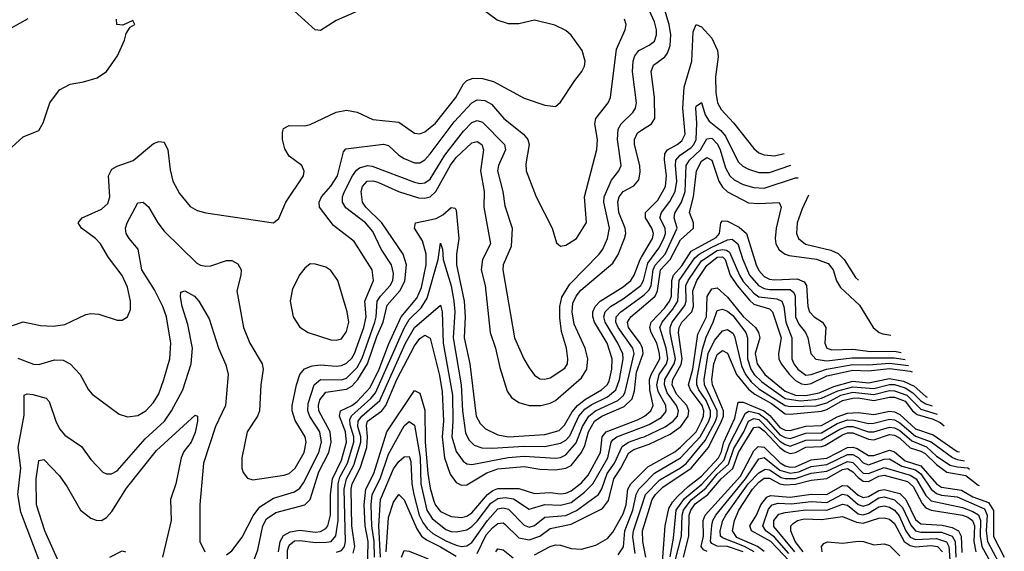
# Model space of a CAD drawing. Header units: inches. Extents: x 1308407 to 1441228, y 959628 to 1036311.
# Tile 544 of 656: x 1417617 to 1421390, y 986112 to 988148. Entities that reach past the tile are written whole.
import ezdxf

# ---------------------------------------------------------------- set-up
doc = ezdxf.new("R2010")
doc.units = ezdxf.units.IN
doc.header["$MEASUREMENT"] = 0
doc.layers.add('B4918', color=7, linetype='Continuous')
doc.layers.add('B4928', color=7, linetype='Continuous')

msp = doc.modelspace()

# ---------------------------------------------------------------- linework, layer by layer
at = {"layer": 'B4918', "color": 5}
for points, elevation in [([(1418950, 988197.2), (1418830, 988144.9), (1418770, 988106.9), (1418749.5, 988109.5), (1418670, 988180.5)], 2780), ([(1417648.7, 988151.3), (1417583.7, 988116.3), (1417550, 988092.3), (1417531.5, 988088.5), (1417510, 988094), (1417446.7, 988126.7), (1417330, 988158.7), (1417257.8, 988122.2), (1417170, 988109.8), (1417150, 988111.6), (1417105.3, 988125.3), (1417044.6, 988164.6)], 2820), ([(1417590, 986976.6), (1417630, 986990.9), (1417696.6, 986976.6), (1417745.3, 986974.7), (1417790, 986981), (1417870, 987018.6), (1417890, 987023.6), (1417920.2, 987020.2), (1417990, 986997.1), (1418010, 986998), (1418030, 987010.7), (1418041.7, 987038.3), (1418042.2, 987070), (1418030, 987123.7), (1418010, 987168.2), (1417957.2, 987237.2), (1417927, 987290), (1417908.1, 987310), (1417853.3, 987350), (1417841.5, 987370), (1417856.9, 987390), (1417930, 987422.1), (1417955, 987445), (1417962.7, 987470), (1417957.9, 987550), (1417970, 987575.9), (1417990, 987587.7), (1418051.4, 987608.6), (1418130, 987674.5), (1418150, 987681.8), (1418170, 987678.9), (1418185, 987650), (1418193.1, 987573.1), (1418204.2, 987530), (1418230, 987482.3), (1418270, 987432.9), (1418297.1, 987417.1), (1418330, 987408.1), (1418590, 987370.5), (1418610, 987386.8), (1418636.8, 987450), (1418704.4, 987550), (1418707.8, 987567.8), (1418698.7, 987590), (1418650, 987625.1), (1418633.2, 987653.2), (1418624.5, 987690), (1418623.7, 987716.3), (1418628.5, 987731.5), (1418650, 987742.8), (1418710, 987742.2), (1418730, 987747), (1418830, 987794.6), (1418870, 987801.3), (1418910, 987793.7), (1418970, 987766.4), (1419070, 987755.7), (1419130, 987714.2), (1419150, 987711.5), (1419170, 987718.4), (1419210, 987751.7), (1419288.3, 987850), (1419317.7, 987902.3), (1419330, 987915.5), (1419355, 987925), (1419390, 987923.7), (1419432.2, 987912.2), (1419550, 987847.5), (1419630, 987820.8), (1419670, 987816.4), (1419690, 987832.7), (1419744.2, 987915.8), (1419771.8, 987950), (1419781.6, 987970), (1419783.7, 987990), (1419772.7, 988030), (1419730, 988089.7), (1419710, 988107.3), (1419667.4, 988127.4), (1419590, 988147.2), (1419530, 988133.2), (1419490, 988132.5), (1419447.1, 988147.1), (1419388.5, 988190)], 2780), ([(1417573.1, 987646.9), (1417630, 987700.3), (1417690, 987723.8), (1417707.2, 987752.8), (1417732.8, 987830), (1417770, 987879.3), (1417810, 987901.4), (1417861.2, 987910), (1417913.7, 987926.3), (1417950, 987950.4), (1417991.3, 988010), (1418018, 988070), (1418024.7, 988095.3), (1418040.2, 988119.8), (1418058, 988130), (1418050, 988146), (1418012, 988128), (1417988.7, 988130), (1417988, 988150)], 2820), ([(1417610, 986851.8), (1417670, 986829.4), (1417690, 986827.1), (1417750, 986845.1), (1417784.1, 986844.1), (1417810, 986830.2), (1417848.2, 986790), (1417881.1, 986730), (1417894.6, 986714.6), (1417997.8, 986637.8), (1418030, 986627.3), (1418070, 986632.5), (1418100.3, 986650), (1418130, 986682.7), (1418150, 986715.5), (1418169.9, 986770), (1418192.4, 986850), (1418196.2, 986910), (1418179.2, 987010), (1418165.2, 987050), (1418133.4, 987113.4), (1418084.7, 987190), (1418070.9, 987270), (1418036.3, 987310), (1418024.9, 987330), (1418022.6, 987350), (1418029.3, 987370), (1418070, 987446.4), (1418090, 987448.9), (1418110, 987431.4), (1418145.8, 987370), (1418170, 987337.8), (1418295.9, 987215.9), (1418310, 987207.6), (1418330, 987204.2), (1418350, 987206), (1418410, 987226.2), (1418430, 987226.4), (1418453, 987213), (1418465.2, 987190), (1418464.7, 987170), (1418449.4, 987109.4), (1418474.4, 986970), (1418498.6, 986910), (1418546.7, 986830), (1418550.2, 986810), (1418541.6, 986750), (1418536.2, 986650), (1418528.1, 986630), (1418488.1, 986570), (1418468.1, 986470), (1418467.9, 986430), (1418473.8, 986413.8), (1418490, 986392.7), (1418510, 986385.5), (1418630, 986404), (1418650, 986410.7), (1418673.3, 986430), (1418707.3, 986490), (1418714.9, 986530), (1418710.8, 986550), (1418672.8, 986612.8), (1418660.7, 986650), (1418660.7, 986670), (1418677.3, 986750), (1418690.3, 986789.7), (1418708.6, 986811.4), (1418737.4, 986822.6), (1418770, 986826.3), (1418830, 986821.4), (1418850, 986823.8), (1418870, 986832.6), (1418890, 986851.3), (1418900.5, 986870), (1418936.1, 986970), (1418945.2, 987010), (1418940.1, 987070), (1418972.5, 987150), (1418967.3, 987190), (1418899.2, 987299.2), (1418820, 987360), (1418765.7, 987430), (1418764.1, 987450), (1418773.2, 987470), (1418810, 987510.6), (1418834.3, 987550), (1418858, 987642), (1418866.7, 987653.3), (1419011.4, 987671.4), (1419030, 987666), (1419069.5, 987629.5), (1419090, 987616.9), (1419130, 987600.3), (1419150, 987600.1), (1419170, 987611.6), (1419190, 987634.4), (1419282.5, 987757.5), (1419350, 987830.1), (1419370, 987841.9), (1419399.3, 987839.3), (1419424.5, 987824.5), (1419472.8, 987770), (1419548, 987710), (1419564.1, 987690), (1419570.1, 987670), (1419556.2, 987596.2), (1419557.6, 987570), (1419595.9, 987470), (1419657.8, 987350), (1419674.2, 987294.2), (1419690, 987280.5), (1419710, 987284.4), (1419751.1, 987310), (1419788.9, 987371.1), (1419781.2, 987470), (1419828.5, 987651.5), (1419830.8, 987690), (1419821.7, 987750), (1419824.6, 987770), (1419871.9, 987830), (1419881.1, 987850), (1419903.9, 988036.1), (1419938, 988110), (1419941, 988130), (1419934.3, 988150)], 2760), ([(1418410, 986098.3), (1418430, 986113.4), (1418470, 986165.8), (1418511.7, 986248.3), (1418537.1, 986282.9), (1418590, 986315.2), (1418670, 986339.7), (1418690, 986353.6), (1418705, 986375), (1418763.8, 986490), (1418774.2, 986530), (1418767.6, 986570), (1418728.7, 986628.7), (1418721, 986650), (1418722.1, 986677.9), (1418744.9, 986750), (1418770.4, 986769.6), (1418850, 986768.3), (1418870, 986775.8), (1418910, 986816.5), (1418930, 986851.8), (1418977.7, 986990), (1418983.6, 987010), (1418987, 987070), (1418999.5, 987090), (1419037.2, 987130), (1419047.1, 987150), (1419050, 987176), (1419042.1, 987210), (1419002.7, 987270), (1418970, 987336.7), (1418942.3, 987370), (1418867.3, 987427.3), (1418854.6, 987450), (1418854.2, 987470), (1418861.3, 987490), (1418892.9, 987550), (1418907.6, 987572.4), (1418919.4, 987580.6), (1418950, 987589.5), (1418968, 987588), (1419130, 987526), (1419150, 987521.1), (1419170, 987523.2), (1419190, 987537.4), (1419246.6, 987630), (1419318.2, 987721.8), (1419350, 987754.2), (1419370, 987762.1), (1419390, 987756), (1419475.4, 987670), (1419478.2, 987650), (1419451.4, 987590), (1419448.6, 987570), (1419468.9, 987490), (1419476, 987436), (1419504.2, 987350), (1419500.3, 987279.7), (1419470.1, 987210), (1419468.7, 987190), (1419513.6, 986930), (1419548.7, 986850), (1419570, 986814.3), (1419590, 986786.7), (1419610, 986773.4), (1419630, 986771), (1419650, 986777.1), (1419706.2, 986813.8), (1419716.3, 986830), (1419718, 986850), (1419712.1, 986890), (1419693.7, 986953.7), (1419686.9, 987006.9), (1419686.6, 987050), (1419694.4, 987085.6), (1419725.1, 987134.9), (1419838.3, 987250), (1419852.3, 987270), (1419869.1, 987310), (1419877.9, 987350), (1419855.7, 987450), (1419856.7, 987470), (1419885.6, 987534.4), (1419913.2, 987570), (1419921.5, 987590), (1419908.2, 987690), (1419910.3, 987729.7), (1419921.8, 987750), (1419966.9, 987793.1), (1419976.6, 987810), (1419980.8, 987830), (1419965.4, 987950), (1419967.6, 987990), (1419973.8, 988010), (1419989.2, 988030.8), (1420000, 988036.1)], 2740), ([(1418517.1, 986082.8), (1418530, 986118.2), (1418548.7, 986210), (1418563.2, 986236.8), (1418598.7, 986261.3), (1418709.7, 986290.3), (1418730, 986310.1), (1418763.4, 986416.6), (1418801.6, 986490), (1418810.6, 986530), (1418807.1, 986570), (1418763, 986650), (1418761.6, 986670), (1418767.5, 986692.5), (1418790, 986721.9), (1418870, 986732.8), (1418890, 986745.2), (1418913.4, 986770), (1418950.2, 986830), (1418985.7, 986934.4), (1419009.7, 986990), (1419025.4, 987054.6), (1419074.4, 987110), (1419092.7, 987147.3), (1419099.1, 987210), (1419086.8, 987250), (1419004.5, 987370), (1418942.9, 987430), (1418930.6, 987450), (1418925.6, 987490), (1418930.4, 987510), (1418948.7, 987530), (1418970, 987531.7), (1418990, 987526.7), (1419068.8, 987490), (1419145.7, 987465.7), (1419170, 987464.2), (1419189.8, 987470), (1419211.4, 987490), (1419268.6, 987591.4), (1419290, 987620.8), (1419350, 987676.2), (1419370, 987682.1), (1419387.9, 987670), (1419394.6, 987650), (1419383.5, 987570), (1419397.6, 987490), (1419395.5, 987430), (1419421, 987290), (1419390.8, 987230), (1419386, 987190), (1419400.5, 987130), (1419419.5, 986950), (1419440.6, 986890), (1419456.7, 986816.7), (1419485.6, 986725.6), (1419501.7, 986701.7), (1419530, 986681.7), (1419570, 986670.1), (1419613.6, 986670), (1419650, 986679.4), (1419670, 986690.4), (1419770, 986776.1), (1419790.8, 986810), (1419793.7, 986850), (1419783.6, 986890), (1419741.6, 986981.6), (1419733.8, 987030), (1419737.3, 987062.7), (1419750, 987090), (1419768, 987112), (1419890, 987215.5), (1419910, 987249.5), (1419935, 987310), (1419940.2, 987330), (1419937.8, 987350), (1419913.4, 987410), (1419908.9, 987451.1), (1419914.7, 987470), (1419929.2, 987490.8), (1419970, 987511.6), (1419990, 987534.7), (1419995.5, 987564.5), (1419993.8, 987590), (1419973.7, 987670), (1419972.6, 987690), (1419984.6, 987715.4), (1420000, 987725.3)], 2720), ([(1418608.7, 986110), (1418615.8, 986150), (1418627.5, 986172.5), (1418653.3, 986186.7), (1418690, 986193.2), (1418750, 986184.9), (1418770, 986187.7), (1418790, 986199.4), (1418797.3, 986210), (1418808.5, 986250), (1418807.9, 986330), (1418815.3, 986390), (1418850, 986461.7), (1418869.5, 986530), (1418865.7, 986570), (1418843.2, 986630), (1418847, 986650), (1418890, 986671.1), (1418910, 986686.5), (1418959.9, 986740.1), (1418995.2, 986810), (1419030, 986903.9), (1419079, 987010), (1419138.5, 987081.5), (1419156.7, 987123.2), (1419174.6, 987210), (1419174.8, 987250), (1419161.3, 987301.3), (1419129.5, 987350), (1419133.7, 987370), (1419213.2, 987386.8), (1419239, 987401), (1419270, 987429.5), (1419286, 987426), (1419290, 987419.3), (1419300.5, 987310), (1419291.1, 987250), (1419290.6, 987210), (1419320, 987070), (1419324, 987010), (1419319.9, 986930), (1419342.2, 986830), (1419366.3, 986630), (1419381.1, 986601.1), (1419401.7, 986581.7), (1419450, 986558.6), (1419490, 986550.8), (1419630, 986559.9), (1419684.8, 986575.2), (1419705, 986595), (1419734.2, 986645.8), (1419754.3, 986670), (1419785.3, 986694.7), (1419847, 986730), (1419868.3, 986750), (1419875.8, 986764.1), (1419886.5, 986810), (1419887.7, 986850), (1419868, 986910), (1419819.6, 986990), (1419813.6, 987010), (1419814, 987030), (1419822.9, 987050), (1419842.2, 987070), (1419930, 987125.8), (1419958.8, 987150), (1419972.1, 987170), (1419994.6, 987230), (1420000, 987239)], 2680), ([(1418642.9, 986030), (1418643, 986117), (1418650, 986135), (1418670, 986151.7), (1418690, 986154), (1418750, 986145.9), (1418793.3, 986146.7), (1418810.4, 986150), (1418828.8, 986171.2), (1418837, 986230), (1418836.9, 986370), (1418844.5, 986395.5), (1418873.5, 986450), (1418897.8, 986530), (1418897.7, 986550), (1418884, 986596), (1418882.5, 986617.5), (1418888.7, 986631.3), (1418962.7, 986697.3), (1418980.5, 986719.5), (1419090, 986967.2), (1419110, 987000.2), (1419155.4, 987044.6), (1419178.8, 987081.2), (1419221.2, 987230), (1419230, 987292), (1419237.4, 987270), (1419240.4, 987230), (1419270, 987128.7), (1419281.4, 987070), (1419284.1, 987030), (1419277.8, 986930), (1419308.8, 986750), (1419314.2, 986650), (1419325.3, 986565.3), (1419338.5, 986538.5), (1419359.1, 986519.1), (1419388.1, 986508.1), (1419427.2, 986507.2), (1419550, 986515.2), (1419630, 986513.8), (1419690, 986526), (1419710, 986537.5), (1419725.1, 986554.9), (1419760.4, 986630), (1419782.9, 986657.1), (1419806.5, 986673.5), (1419870, 986703.5), (1419901.3, 986730), (1419915.8, 986770), (1419929.7, 986849.7), (1419928, 986868), (1419909.5, 986910), (1419860.2, 986990), (1419855.7, 987010), (1419860.8, 987030), (1419880.8, 987050), (1419930, 987078.8), (1419997.3, 987130), (1420000, 987135.3)], 2660), ([(1417693.7, 986070), (1417621.5, 986261.5), (1417609.2, 986330), (1417621.4, 986430), (1417611.3, 986510), (1417633.8, 986633.8), (1417634.5, 986710), (1417645, 986715), (1417667, 986713), (1417718.6, 986698.6), (1417730, 986686.4), (1417755.3, 986610), (1417770, 986581.3), (1417790, 986556.8), (1417853.5, 986513.5), (1417890, 986464.2), (1417935.5, 986415.5), (1417950, 986408.9), (1417969.1, 986409.1), (1417990, 986420.2), (1418097.6, 986542.4), (1418171.6, 986610), (1418198.5, 986650), (1418241.6, 986730), (1418273.8, 986830), (1418278.7, 986890), (1418261, 986981), (1418239.6, 987050), (1418232.9, 987087.1), (1418235.1, 987104.9), (1418250, 987110.2), (1418286.7, 987090), (1418303.2, 987070), (1418342.7, 987002.7), (1418378.4, 986890), (1418406.7, 986826.7), (1418415.3, 986790), (1418405.8, 986670), (1418367.4, 986590), (1418321.5, 986450), (1418307.5, 986290), (1418306.9, 986150), (1418326.7, 986110)], 2740), ([(1418831.4, 986108.6), (1418850, 986115.3), (1418861.9, 986130), (1418866, 986150), (1418860.7, 986350), (1418870, 986390), (1418897.6, 986442.4), (1418924.7, 986530), (1418924.1, 986550), (1418913.3, 986590), (1418914, 986610), (1418928.2, 986630), (1418997.6, 986690), (1419095, 986910), (1419130, 986969.8), (1419230, 987055), (1419236.6, 987030), (1419239.4, 986910), (1419275.6, 986710), (1419277.3, 986610), (1419273.1, 986550), (1419290, 986494.1), (1419316.8, 986456.8), (1419330, 986447.6), (1419350, 986444), (1419489.1, 986470.9), (1419550, 986476.1), (1419670, 986468.6), (1419690, 986471.5), (1419710, 986481.9), (1419750, 986527.4), (1419774.4, 986590), (1419798.4, 986630), (1419823.7, 986650), (1419909.9, 986690.1), (1419930.6, 986709.4), (1419937.3, 986722.7), (1419971.6, 986870), (1419967.4, 986890), (1419910, 986970), (1419901.4, 986990), (1419902.5, 987010), (1419921.4, 987030), (1420000, 987087.1)], 2640), ([(1420000, 986899.4), (1419995.3, 986910), (1419950, 986970), (1419946.8, 986990), (1419958.7, 987010), (1420000, 987045.3)], 2620), ([(1418894.8, 986105.2), (1418900.8, 986130), (1418889.5, 986209.5), (1418887.1, 986350), (1418891, 986370), (1418921.3, 986430), (1418947.1, 986510), (1418950.5, 986550), (1418945.6, 986594.4), (1418950.5, 986610), (1419004.6, 986650), (1419019.6, 986670), (1419062.4, 986770), (1419130, 986899.7), (1419150, 986927.4), (1419170, 986939.9), (1419190, 986928.3), (1419225.6, 986785.6), (1419236.6, 986723.4), (1419241.3, 986610), (1419236, 986550), (1419245.1, 986470), (1419267.3, 986407.3), (1419290, 986376.2), (1419310, 986365.5), (1419330, 986367.2), (1419406.9, 986413.1), (1419450, 986428.1), (1419550, 986436.6), (1419610, 986427.1), (1419670, 986424.5), (1419710, 986430.5), (1419730, 986440.8), (1419770, 986490.1), (1419782.6, 986517.4), (1419796.6, 986570), (1419819.7, 986610), (1419848.3, 986630), (1419933.5, 986666.5), (1419964.3, 986695.7), (1419973.2, 986726.8), (1419981.4, 986798.6), (1420000, 986851.7)], 2620), ([(1418949.7, 986030), (1418952, 986150), (1418941.4, 986210), (1418936.6, 986290), (1418942.9, 986350), (1418973.6, 986410), (1419024, 986570), (1419130, 986728.2), (1419150, 986718.2), (1419170, 986652.4), (1419171.4, 986530), (1419181.1, 986410), (1419190, 986354.2), (1419204.2, 986304.2), (1419210, 986288.9), (1419230, 986264.8), (1419270, 986245.4), (1419310, 986241.5), (1419330, 986246.2), (1419350, 986259.8), (1419410, 986330.3), (1419430, 986345), (1419450, 986352.6), (1419530, 986353.3), (1419590, 986333.6), (1419650, 986337.2), (1419690, 986332.8), (1419710, 986334.9), (1419730, 986343.6), (1419770, 986374.4), (1419795.9, 986404.1), (1419842.8, 986490), (1419849.5, 986550), (1419864.6, 986570), (1419984.5, 986615.5), (1420000, 986623.7)], 2580), ([(1417766.9, 986070), (1417713.7, 986190), (1417681.1, 986290), (1417680.3, 986390), (1417690, 986460.3), (1417710, 986464.4), (1417770, 986401.6), (1417799.4, 986359.4), (1417850, 986269.5), (1417890, 986238.7), (1417910, 986231.1), (1417930, 986230.6), (1417950, 986241.9), (1417970, 986264.2), (1418026, 986354), (1418141.5, 986498.5), (1418290, 986633.4), (1418298, 986630), (1418299, 986610), (1418290, 986567.4), (1418273.9, 986530), (1418246, 986494), (1418235.8, 986470), (1418215.7, 986370), (1418194.4, 986310), (1418197.5, 986230), (1418164.6, 986090)], 2720), ([(1418976.1, 986090), (1418975, 986150), (1418966.8, 986210), (1418964.4, 986290), (1418968.1, 986330), (1418998.2, 986390), (1419030, 986483.6), (1419090, 986592.6), (1419110, 986609.5), (1419130, 986594.9), (1419151.5, 986471.5), (1419153.7, 986370), (1419177.4, 986270), (1419197.9, 986237.9), (1419250, 986195.5), (1419270, 986188), (1419290, 986186.8), (1419330, 986194), (1419350, 986206.5), (1419370, 986227.7), (1419422.9, 986297.1), (1419450, 986314.8), (1419478.1, 986318.1), (1419510, 986313.7), (1419570, 986272.9), (1419630, 986291.6), (1419690, 986288.3), (1419730, 986298.7), (1419781.5, 986338.5), (1419813.3, 986370), (1419870.5, 986470), (1419883.5, 986530), (1419890, 986539.2), (1419905.3, 986550), (1420000, 986586.3)], 2560), ([(1418999.9, 986090), (1418993.9, 986210), (1418999.7, 986310), (1419050, 986428.2), (1419070, 986456), (1419090, 986474.3), (1419110, 986474.8), (1419116.3, 986456.3), (1419120.1, 986370), (1419127.3, 986330), (1419148.2, 986250), (1419162.1, 986222.1), (1419179.1, 986199.1), (1419200.9, 986180.9), (1419250, 986151.6), (1419290, 986135.7), (1419310, 986130.9), (1419330, 986132.7), (1419350, 986146.4), (1419410, 986230.3), (1419450, 986274.2), (1419470, 986278.7), (1419490, 986273.4), (1419550, 986211.9), (1419570, 986204.7), (1419590, 986210.5), (1419630, 986243.4), (1419710, 986249.6), (1419751.2, 986268.8), (1419834.8, 986330), (1419848.1, 986351.9), (1419868.9, 986410), (1419896.3, 986450), (1419926.1, 986513.9), (1419949.7, 986530.3), (1420000, 986547.7)], 2540), ([(1419370, 986103.8), (1419404.9, 986175.1), (1419430, 986203.7), (1419450, 986218.9), (1419470, 986221.1), (1419476.6, 986216.6), (1419530, 986164.2), (1419570, 986156.1), (1419610, 986169.9), (1419650, 986199.4), (1419730, 986216.2), (1419850, 986276.6), (1419873.2, 986306.8), (1419894, 986390), (1419921.1, 986430), (1419951, 986489), (1419970, 986502.1), (1420000, 986512.2)], 2520), ([(1419590, 986099), (1419650, 986130.7), (1419670, 986136.5), (1419690, 986135.5), (1419730, 986122.4), (1419770, 986120.9), (1419824.7, 986135.3), (1419870, 986160.7), (1419890, 986185.1), (1419930, 986256.1), (1419941.1, 986290), (1419947.9, 986350), (1419959.2, 986370), (1420000, 986411.8)], 2480), ([(1419910, 986098.4), (1419930.4, 986129.6), (1419936.3, 986190), (1419966.5, 986270), (1419979, 986330), (1419989.3, 986350), (1420000, 986360.9)], 2460), ([(1419021.9, 986110), (1419030, 986241.1), (1419050, 986300.2), (1419070, 986329.3), (1419090, 986308.9), (1419138.5, 986198.5), (1419157.3, 986170), (1419175.6, 986155.6), (1419229.6, 986129.6), (1419290, 986093)], 2520), ([(1419976.2, 986103.8), (1419967.1, 986167.1), (1419968.8, 986190), (1420000, 986282.7)], 2440), ([(1419441.2, 986110), (1419450, 986121.5), (1419470, 986118.2), (1419507.7, 986087.7)], 2480), ([(1417962.7, 986090), (1418010, 986113.8), (1418022.4, 986110)], 2680), ([(1419079.8, 986090), (1419090, 986114.6), (1419110, 986112.9), (1419182.8, 986082.8)], 2480)]:
    msp.add_lwpolyline(points, dxfattribs=dict(at, elevation=elevation))
at = {"layer": 'B4918', "color": 5, "elevation": 2780}
msp.add_lwpolyline([(1418730, 987212.7), (1418710, 987197.2), (1418690, 987172.3), (1418662, 987118), (1418654, 987070), (1418664.9, 987010), (1418690, 986970.4), (1418722, 986950), (1418810, 986922.3), (1418830, 986920.7), (1418850, 986926.4), (1418870, 986953.7), (1418878.6, 986990), (1418871.7, 987030), (1418836.4, 987150), (1418810, 987188), (1418790, 987200.5), (1418750, 987212)], close=True, dxfattribs=at)
at = {"layer": 'B4928', "color": 5}
for points, elevation in [([(1420000, 987725.3), (1420038.8, 987750), (1420050.5, 987769.5), (1420050.2, 987849.8), (1420036.6, 987950), (1420045.9, 987974.1), (1420090, 988006.5), (1420099.6, 988020.4), (1420110, 988050), (1420112.5, 988090), (1420105.6, 988130), (1420082.3, 988210), (1420069.3, 988230), (1420030, 988265), (1420010, 988273.2), (1420000, 988273.7)], 2720), ([(1420000, 988036.1), (1420030, 988050.6), (1420050, 988066.3), (1420057.8, 988090), (1420057.1, 988110), (1420050, 988139.8), (1420030, 988185.2), (1420010, 988208.3), (1420000, 988213.6)], 2740), ([(1420000, 987239), (1420042.6, 987310), (1420046.4, 987330), (1420040, 987350), (1420014.8, 987390), (1420015.4, 987410), (1420062.4, 987457.6), (1420091.7, 987510), (1420096.3, 987550), (1420088.3, 987611.7), (1420090, 987634.6), (1420099.9, 987650), (1420137.3, 987670), (1420155.1, 987684.9), (1420166.9, 987710), (1420158.1, 987810), (1420163.5, 987890), (1420193.1, 987990), (1420197.7, 988102.3), (1420210, 988130.3), (1420230, 988121.1), (1420270, 988077.2), (1420291, 988030), (1420293.2, 988006.8), (1420283.8, 987930), (1420284.7, 987870), (1420290.8, 987830), (1420305, 987805), (1420352.9, 987752.9), (1420430, 987654.6), (1420450, 987639.1), (1420470, 987630.9), (1420510, 987626.6), (1420546.2, 987635.6)], 2680), ([(1420000, 987135.3), (1420007.5, 987150), (1420024.1, 987215.9), (1420067, 987273), (1420086.2, 987310), (1420092.5, 987330), (1420090.6, 987350), (1420070.8, 987390), (1420076, 987410), (1420108.2, 987451.8), (1420129.1, 987490.9), (1420135.8, 987530), (1420129.8, 987590), (1420132.2, 987610), (1420147.9, 987630), (1420190, 987658.3), (1420201, 987670), (1420209.5, 987690), (1420212.6, 987752.6), (1420208.7, 987810), (1420210, 987817), (1420230, 987831.6), (1420244.4, 987784.4), (1420259.6, 987759.7), (1420303.8, 987723.8), (1420322.3, 987702.3), (1420370, 987604.6), (1420388, 987588), (1420410, 987576.4), (1420450, 987563.3), (1420490, 987563.3), (1420572.6, 987590.7)], 2660), ([(1420000, 987087.1), (1420010, 987094.3), (1420030, 987113.8), (1420036.7, 987130), (1420044.2, 987190), (1420051.9, 987208.1), (1420091, 987250), (1420137.2, 987350), (1420125.7, 987390), (1420127.8, 987407.8), (1420153.4, 987450), (1420166.7, 987490), (1420171.5, 987590), (1420184.3, 987610), (1420225.6, 987650), (1420250, 987692.6), (1420270, 987694.3), (1420291.8, 987671.8), (1420302.1, 987650), (1420321.4, 987581.4), (1420338.3, 987550), (1420354.7, 987534.7), (1420390, 987517.4), (1420430, 987505.1), (1420470, 987503.1), (1420590, 987542.3), (1420601, 987542.4)], 2640), ([(1420000, 987045.3), (1420052.3, 987090), (1420061.8, 987110), (1420072.2, 987190), (1420110, 987230.5), (1420150, 987304.7), (1420199.7, 987350), (1420198.7, 987370), (1420184.5, 987410), (1420199.2, 987470), (1420210.2, 987569.8), (1420230, 987606.6), (1420250, 987620.6), (1420270, 987610.7), (1420296.9, 987530), (1420310, 987507.4), (1420330, 987489.2), (1420410, 987447.4), (1420450, 987444.5), (1420528, 987448), (1420535.6, 987430), (1420516.4, 987350), (1420512.2, 987310), (1420515.4, 987290), (1420527.2, 987267.2), (1420550, 987250.1), (1420565.3, 987245.3), (1420670.9, 987230.9), (1420714.8, 987214.8), (1420733.9, 987190), (1420747.7, 987147.7), (1420762.1, 987122.1), (1420835.4, 987055.4), (1420887.9, 986970), (1420910.8, 986950.8), (1420925, 986945), (1420955.6, 986939.5)], 2620), ([(1420639.9, 987476.3), (1420615.6, 987424.4), (1420597.2, 987370), (1420593.9, 987330), (1420601.4, 987310), (1420629, 987289), (1420726.2, 987266.2), (1420753.3, 987253.3), (1420776.5, 987230), (1420820.6, 987160.6), (1420831.4, 987150.6)], 2640), ([(1420000, 986623.7), (1420012, 986630), (1420035.3, 986650), (1420044.2, 986670), (1420031.4, 986730), (1420030.8, 986770), (1420036.5, 986790), (1420069.8, 986850), (1420069.6, 986870), (1420058.8, 986910), (1420037.2, 986950), (1420031.5, 986970), (1420036.8, 986990), (1420090, 987044.9), (1420107.5, 987070), (1420114.8, 987090), (1420115.6, 987150), (1420122.6, 987170), (1420154.9, 987205.1), (1420190, 987261.6), (1420286.4, 987313.6), (1420298.7, 987330), (1420304.6, 987370), (1420310, 987378), (1420330, 987376.8), (1420374.2, 987354.2), (1420401.9, 987330), (1420438.9, 987210), (1420450, 987187.8), (1420470, 987165.3), (1420490, 987155), (1420510, 987151.8), (1420596, 987156), (1420623.9, 987143.9), (1420632.5, 987130), (1420637.6, 987050), (1420643.8, 987030), (1420661.7, 987010), (1420693.8, 986990), (1420706.9, 986970), (1420702, 986910), (1420710.2, 986890), (1420730, 986883.8), (1420810, 986886.8), (1420877.7, 986877.7), (1420970, 986878.2), (1420994.6, 986873.1)], 2580), ([(1420000, 986586.3), (1420030, 986597.8), (1420075, 986625), (1420090, 986641.5), (1420094.6, 986650), (1420092.8, 986670), (1420063.7, 986723.7), (1420058.2, 986750), (1420067.6, 986790), (1420095.2, 986830), (1420101.1, 986850), (1420094.2, 986890), (1420070.4, 986970), (1420078.6, 986990), (1420119.9, 987040.1), (1420138.6, 987070), (1420144.4, 987150), (1420203.9, 987236.1), (1420220.6, 987250), (1420270, 987277), (1420330, 987305), (1420347.8, 987307.8), (1420369.6, 987289.6), (1420388, 987230), (1420413.3, 987170), (1420447.9, 987130), (1420470, 987118.6), (1420490, 987114.8), (1420570, 987114.7), (1420583.3, 987103.3), (1420588.4, 987090), (1420590.8, 987010), (1420602.8, 986982.8), (1420629, 986950), (1420637.9, 986930), (1420649.3, 986870), (1420668.5, 986848.5), (1420710, 986841.8), (1420806.4, 986853.6), (1420970, 986853.4), (1421010.1, 986846.8)], 2560), ([(1420000, 986547.7), (1420010, 986551.1), (1420091, 986589), (1420121.5, 986610), (1420137.7, 986630), (1420142, 986650), (1420134.7, 986670), (1420098.6, 986718.6), (1420087.7, 986750), (1420090, 986770), (1420125.8, 986830), (1420130, 986850), (1420109.3, 986950), (1420110.1, 986970), (1420117.8, 986990), (1420166, 987054), (1420170.6, 987070), (1420170, 987130), (1420178.4, 987150), (1420230, 987224.6), (1420290, 987263.8), (1420310, 987268.1), (1420325.7, 987265.7), (1420337.7, 987257.7), (1420375.3, 987170), (1420390, 987146), (1420430, 987100.6), (1420450, 987087.4), (1420518.6, 987078.6), (1420538.1, 987070), (1420545.5, 987050), (1420553, 986990), (1420575.5, 986930), (1420576.2, 986850), (1420583.8, 986830), (1420598.6, 986810), (1420630, 986787.1), (1420650, 986789.4), (1420709.6, 986810.4), (1420810, 986828.1), (1420870, 986826.7), (1420950, 986832.3), (1421023.6, 986823.8)], 2540), ([(1420000, 986512.2), (1420030, 986522.3), (1420110, 986560.3), (1420151, 986590), (1420178.9, 986630), (1420181.3, 986650), (1420173.4, 986670), (1420134.1, 986714.1), (1420117.5, 986750), (1420120.5, 986770), (1420152.5, 986827.5), (1420155.9, 986850), (1420141.2, 986950), (1420144, 986970), (1420155.1, 986990), (1420192.7, 987030), (1420199.2, 987050), (1420197, 987110), (1420211.9, 987150), (1420250, 987206.3), (1420290, 987238.6), (1420310, 987239.5), (1420320.2, 987230), (1420340.3, 987170), (1420366.8, 987130), (1420413.7, 987073.7), (1420430, 987059.3), (1420490, 987041.3), (1420502.6, 987030), (1420535, 986930), (1420524.7, 986870), (1420526.4, 986850), (1420535.8, 986830), (1420567.2, 986790), (1420590, 986766.4), (1420613.3, 986753.3), (1420630, 986750.5), (1420650, 986754.6), (1420710, 986784.5), (1420810, 986805.9), (1420870, 986802.8), (1420950, 986812.5), (1421030, 986802.4), (1421037.9, 986799.5)], 2520), ([(1420000, 986411.8), (1420023.8, 986436.2), (1420127.4, 986492.6), (1420150, 986510.4), (1420209, 986570), (1420230.2, 986610), (1420237.6, 986630), (1420238.4, 986650), (1420232.5, 986670), (1420187.2, 986730), (1420180.5, 986750), (1420196.6, 986810), (1420215.9, 986944.1), (1420249.7, 987010), (1420251.6, 987088.4), (1420270, 987117.9), (1420290, 987121.1), (1420330, 987086.2), (1420390, 987010.9), (1420436.7, 986970), (1420448.8, 986950), (1420452.9, 986930), (1420436.2, 986870), (1420443.3, 986830), (1420472.6, 986790), (1420550, 986725.2), (1420589.7, 986709.7), (1420630, 986708.9), (1420680.6, 986719.4), (1420736.5, 986743.5), (1420810, 986763.3), (1420870, 986757.2), (1420950, 986773.6), (1421004.3, 986764.3), (1421044.5, 986744.5), (1421090, 986704.5), (1421094.8, 986702.7)], 2480), ([(1420000, 986360.9), (1420050, 986411.7), (1420150, 986469.6), (1420224.4, 986550), (1420257.4, 986610), (1420264.7, 986630), (1420264.5, 986650), (1420247.8, 986690), (1420219.4, 986730), (1420211.6, 986750), (1420212.3, 986770), (1420233.2, 986886.8), (1420247.4, 986932.6), (1420275.2, 986990), (1420290, 987034.4), (1420310, 987039.9), (1420330, 987031.6), (1420350, 987015.3), (1420399.5, 986950), (1420405.9, 986930), (1420405.6, 986850), (1420419.4, 986810), (1420431.9, 986790), (1420461.2, 986761.2), (1420550, 986697.4), (1420607.9, 986687.9), (1420667, 986693), (1420690, 986698.3), (1420752.8, 986727.2), (1420810, 986742.7), (1420890, 986735.9), (1420950, 986751.6), (1420970, 986750.6), (1421010, 986738.1), (1421039.6, 986719.6), (1421070, 986688), (1421090, 986676.8), (1421114.2, 986669.8)], 2460), ([(1420000, 986282.7), (1420015.9, 986330), (1420070, 986386.5), (1420150, 986431.6), (1420171, 986449), (1420243.9, 986536.1), (1420283.2, 986610), (1420290.3, 986630), (1420289.7, 986650), (1420241.3, 986750), (1420239.8, 986770), (1420256, 986870), (1420280.3, 986919.7), (1420310, 986957), (1420330, 986962), (1420350, 986947.8), (1420356.4, 986936.4), (1420383, 986823), (1420399.1, 986790), (1420420.8, 986760.8), (1420450, 986734.4), (1420550, 986670.4), (1420570, 986666.2), (1420670, 986669.7), (1420710, 986681.4), (1420764.1, 986710), (1420810, 986721.8), (1420890, 986713.2), (1420950, 986727.7), (1420970, 986726.8), (1421017, 986710), (1421070, 986657.2), (1421133.3, 986637.3)], 2440), ([(1420000, 986851.7), (1420006.4, 986870), (1420004.1, 986890), (1420000, 986899.4)], 2620), ([(1420017.2, 986090), (1420004.9, 986150), (1420004.3, 986190), (1420040.7, 986310), (1420053.7, 986330), (1420082.2, 986357.8), (1420190, 986430.2), (1420257.3, 986510), (1420306.8, 986610), (1420313.8, 986630), (1420314.4, 986650), (1420271.8, 986750), (1420268.9, 986770), (1420276.6, 986830), (1420290, 986865.9), (1420310, 986880.7), (1420330, 986870.6), (1420364.1, 986790), (1420410, 986733.6), (1420434.5, 986714.5), (1420498.7, 986678.7), (1420550, 986639.3), (1420570, 986637), (1420690, 986648.6), (1420710, 986655.4), (1420770, 986689.4), (1420810, 986698.8), (1420830, 986699.7), (1420890, 986690.1), (1420950, 986702.6), (1420970, 986702.1), (1421010, 986687.3), (1421039, 986650), (1421055.9, 986635.9), (1421118.2, 986618.2), (1421145, 986605), (1421159.3, 986593.1)], 2420), ([(1420080.5, 986070), (1420091.1, 986210), (1420104.3, 986275.7), (1420119.1, 986300.9), (1420138.5, 986321.5), (1420179.3, 986360.7), (1420230, 986400.1), (1420294.6, 986470), (1420304.8, 986490), (1420315.6, 986530), (1420357.9, 986622.1), (1420370, 986683.2), (1420390, 986683.7), (1420468.6, 986650), (1420492.1, 986632.1), (1420530, 986586.9), (1420550, 986576.2), (1420570, 986575.3), (1420630, 986591.6), (1420690, 986594.4), (1420750, 986627.1), (1420790, 986641.8), (1420830, 986643.6), (1420890, 986635.6), (1420950, 986649), (1420970, 986646.9), (1420990, 986636.5), (1421050, 986581.7), (1421117.7, 986557.7), (1421210, 986494.2), (1421218.3, 986492.7)], 2380), ([(1420110.4, 986090.4), (1420122.7, 986162.7), (1420133.3, 986270), (1420165.3, 986314.7), (1420230.9, 986369.1), (1420317, 986463), (1420336.9, 986523.1), (1420398.2, 986641.8), (1420411.1, 986648.9), (1420450, 986639.4), (1420478, 986618), (1420530, 986558.8), (1420550, 986547.7), (1420570, 986544.4), (1420630, 986564.6), (1420690, 986565.9), (1420750, 986601.2), (1420790, 986615.1), (1420815, 986615), (1420870, 986601.8), (1420890, 986602.9), (1420950, 986618.7), (1420970, 986615.7), (1420990, 986604.4), (1421050, 986553.7), (1421110, 986531.7), (1421191.8, 986471.8), (1421210, 986464.2), (1421238.1, 986459.1)], 2360), ([(1420128.2, 986070), (1420153, 986170), (1420155.8, 986250), (1420160.9, 986270), (1420190, 986309.7), (1420246.5, 986353.5), (1420290, 986407.4), (1420333.7, 986446.3), (1420353.6, 986506.4), (1420391.8, 986570), (1420410, 986611), (1420430, 986621.4), (1420450, 986616.4), (1420530, 986534.3), (1420550, 986521.2), (1420570, 986515), (1420630, 986537.6), (1420690, 986538.7), (1420760.2, 986579.8), (1420790, 986590.7), (1420810.2, 986590.2), (1420870, 986570), (1420890, 986569.7), (1420950, 986588), (1420970, 986585.5), (1420990, 986575.3), (1421035.5, 986535.5), (1421092.2, 986512.2), (1421130, 986476.9), (1421182.7, 986442.7), (1421210, 986435.2), (1421250, 986432.2), (1421257.4, 986426.4)], 2340), ([(1420161.4, 986090), (1420180.8, 986170), (1420182.6, 986250), (1420188.6, 986270), (1420206.2, 986293.8), (1420253.9, 986330), (1420305, 986390), (1420350.2, 986429.8), (1420371.2, 986490), (1420430, 986586.1), (1420450, 986588.4), (1420470, 986573.1), (1420530, 986510.1), (1420550, 986494.4), (1420570, 986486.7), (1420590, 986490.2), (1420630, 986511.1), (1420690, 986513.2), (1420702.5, 986517.5), (1420770, 986558.6), (1420790, 986565.8), (1420810, 986565.4), (1420870, 986541.6), (1420890, 986539), (1420950, 986558.9), (1420970, 986557), (1420990, 986545.4), (1421030, 986508), (1421070, 986496.2), (1421086.5, 986486.5), (1421130, 986444.8), (1421170, 986415.1), (1421242.9, 986402.9), (1421290, 986365.9), (1421293.8, 986364.4)], 2320), ([(1420251.6, 986111.6), (1420237.9, 986117.9), (1420228.4, 986130), (1420238, 986170), (1420236.9, 986230), (1420243.6, 986250), (1420380, 986400), (1420430, 986497.4), (1420446.7, 986513.2), (1420470, 986510.9), (1420531.1, 986451.1), (1420550, 986439.6), (1420570, 986434.7), (1420590, 986436.1), (1420650, 986462.8), (1420710, 986468.8), (1420790, 986510.2), (1420810, 986511.5), (1420826, 986506), (1420870, 986479.3), (1420890, 986479.7), (1420950, 986500), (1420970, 986493.5), (1421010, 986459.1), (1421070, 986439.8), (1421130, 986370.4), (1421150, 986357.2), (1421226.5, 986346.5), (1421270, 986320.5), (1421330, 986299.5), (1421348.8, 986268.8), (1421348.9, 986168.9), (1421390.4, 986090)], 2280), ([(1420389.6, 986109.6), (1420330, 986130.6), (1420290, 986132.1), (1420270, 986141.9), (1420265, 986150), (1420269.5, 986210.5), (1420273.6, 986230), (1420284.4, 986250), (1420398.1, 986390), (1420450, 986466.3), (1420470, 986471.6), (1420530, 986423.5), (1420570, 986411.8), (1420603.2, 986416.8), (1420650, 986436.8), (1420710, 986444.5), (1420790, 986483.4), (1420810, 986483.4), (1420830, 986471.5), (1420850, 986450.5), (1420870, 986443.6), (1420930, 986465.3), (1420950, 986466.3), (1420997.9, 986437.9), (1421050, 986423.7), (1421070, 986409.1), (1421110, 986350.5), (1421130, 986334), (1421150, 986326.6), (1421210, 986320.4), (1421314.2, 986274.2), (1421325.2, 986250), (1421321.3, 986190), (1421325.7, 986150), (1421370, 986068.1)], 2260), ([(1420431.3, 986110), (1420394.4, 986130), (1420310, 986163.2), (1420302.8, 986170), (1420302, 986190), (1420312.3, 986230), (1420323.6, 986250), (1420409.3, 986370), (1420450, 986412.8), (1420473.7, 986426.3), (1420490, 986423.6), (1420535, 986395), (1420550.7, 986390.7), (1420590, 986391.2), (1420650, 986411.3), (1420710, 986418.8), (1420790, 986456.7), (1420810, 986452.3), (1420850, 986411.8), (1420870, 986410), (1420930, 986433.7), (1421030, 986404.2), (1421052.7, 986390), (1421090, 986326.1), (1421110, 986305.8), (1421230, 986280.4), (1421270, 986265), (1421291.4, 986251.4), (1421299.6, 986230), (1421297.4, 986170), (1421303.7, 986130), (1421350, 986047.2)], 2240), ([(1420470, 986111.9), (1420444.5, 986130), (1420365.1, 986165.1), (1420348.2, 986190), (1420355.8, 986230), (1420372.9, 986270), (1420425.2, 986350), (1420450, 986376.6), (1420470, 986392.1), (1420490, 986392.3), (1420530.7, 986370.7), (1420550, 986367), (1420590, 986368.7), (1420650, 986385.2), (1420710, 986390.7), (1420770, 986425.7), (1420790, 986428.9), (1420810, 986416.9), (1420830, 986394.5), (1420850, 986380.3), (1420870, 986379.7), (1420910, 986399.7), (1420930, 986403.9), (1421019.6, 986379.6), (1421040.9, 986360.9), (1421075.7, 986295.7), (1421090, 986278.3), (1421110, 986269.7), (1421230, 986250.3), (1421250, 986243.3), (1421268.9, 986230), (1421275.6, 986210), (1421273.9, 986150), (1421281.7, 986110)], 2220), ([(1420590.5, 986050), (1420495.6, 986150), (1420421, 986190), (1420415.8, 986210), (1420440.7, 986250), (1420457.3, 986290), (1420480.6, 986319.4), (1420494.2, 986325.8), (1420570, 986319.5), (1420650, 986331.5), (1420710, 986330.2), (1420770, 986364.2), (1420790, 986362.6), (1420830, 986327.5), (1420850, 986318.2), (1420870, 986322.6), (1420910, 986345.4), (1420930, 986349.2), (1420990, 986333.1), (1421013.6, 986310), (1421050, 986233.6), (1421070, 986217.4), (1421152.8, 986212.8), (1421190, 986202.8), (1421214.8, 986190), (1421225.5, 986170), (1421227.7, 986107.7)], 2180), ([(1420564.2, 986104.2), (1420510, 986166.4), (1420476.3, 986190), (1420464.8, 986210), (1420486.9, 986273.1), (1420500.3, 986290), (1420523.9, 986296.1), (1420573.8, 986293.8), (1420650, 986303.3), (1420710, 986299.4), (1420770, 986330.4), (1420790, 986327.7), (1420830, 986292), (1420850, 986285.1), (1420870, 986291.9), (1420910, 986317.1), (1420930, 986320.3), (1420970, 986309.3), (1420999.8, 986279.8), (1421031.9, 986211.9), (1421050, 986190.4), (1421070, 986185.3), (1421150, 986185.9), (1421190.6, 986170), (1421202, 986150), (1421205.2, 986090)], 2160), ([(1420587.5, 986110), (1420507.4, 986207.4), (1420506.8, 986230), (1420526.2, 986253.8), (1420550, 986260.9), (1420630, 986271), (1420710, 986269.1), (1420770, 986292.5), (1420790, 986289.1), (1420830, 986255.8), (1420850, 986251.5), (1420870, 986257.9), (1420910, 986282.6), (1420930, 986285.9), (1420950, 986281.5), (1420970, 986269.1), (1420987.5, 986247.5), (1421013, 986190), (1421030, 986166.5), (1421050, 986157.6), (1421130, 986161.2), (1421168.4, 986148.4), (1421178.4, 986130), (1421183.2, 986063.2)], 2140), ([(1420619.5, 986110), (1420589.2, 986150), (1420572.4, 986190), (1420571.9, 986210), (1420581.3, 986218.7), (1420598.3, 986230), (1420623.8, 986236.2), (1420690, 986234.1), (1420770, 986245.2), (1420823.4, 986223.4), (1420850, 986219.8), (1420910, 986238.5), (1420930, 986240.4), (1420950, 986235.2), (1420970, 986218.3), (1421007.1, 986150), (1421030, 986133.8), (1421050, 986129.8), (1421110, 986134), (1421134.4, 986130), (1421153.2, 986110)], 2120), ([(1420692, 986110), (1420690.3, 986130), (1420698.6, 986141.4), (1420712.2, 986147.8), (1420770, 986143.8), (1420830, 986151.3), (1420850.2, 986150.2), (1420890, 986136.7), (1420930, 986140.4), (1420950, 986134.4), (1420990, 986094.3)], 2080)]:
    msp.add_lwpolyline(points, dxfattribs=dict(at, elevation=elevation))

doc.saveas('drawing.dxf')
